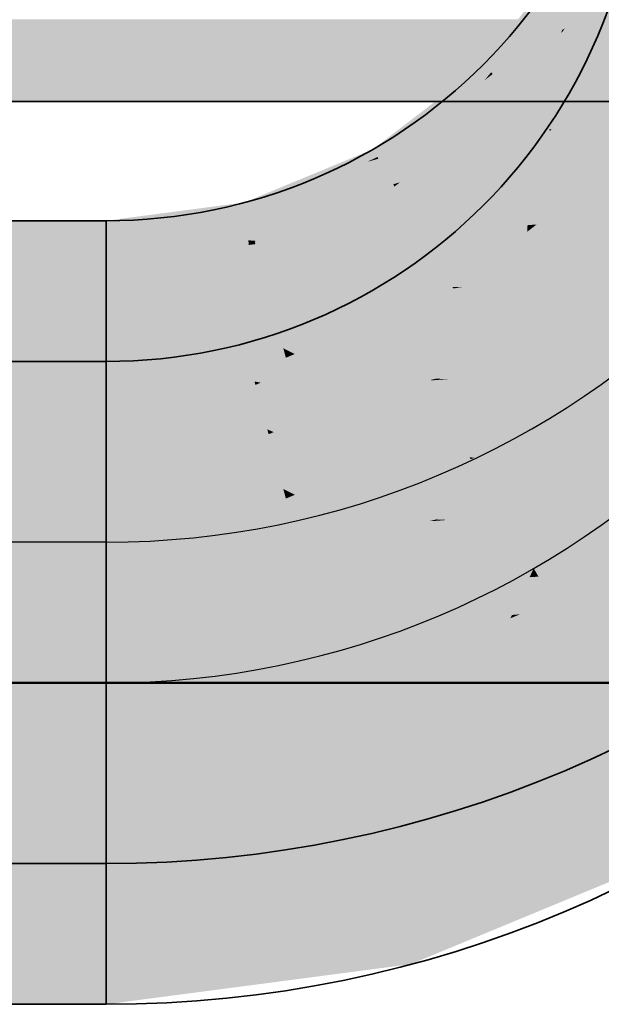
# Model space of a CAD drawing. Extents: x -459 to 541, y -543 to 550.
# Tile 321 of 577: x 78.57 to 80.64, y 326.33 to 329.83. Entities that reach past the tile are written whole.
import ezdxf
from ezdxf.lldxf.tags import DXFTag

# ---------------------------------------------------------------- set-up
doc = ezdxf.new("R2010")
doc.units = 0
doc.layers.get('0').update_dxf_attribs({"lineweight": 35})
for name, color, linetype, lineweight, true_color in [('H_Ruecklauf', 5, 'Continuous', 35, 0x0000ff), ('H_Ruecklauf-Shading', 5, 'Continuous', 35, 0x0000ff), ('H_Vorlauf', 1, 'Continuous', 35, 0xff0000), ('H_Vorlauf-Shading', 1, 'Continuous', 35, 0xff0000), ('L_Zuluft', 6, 'Continuous', 35, 0xff00ff), ('L_Zuluft-Shading', 6, 'Continuous', 35, 0xff00ff), ('X_Geometrie', 3, 'Continuous', 50, 0x00ff00)]:
    doc.layers.add(name, color=color, linetype=linetype, lineweight=lineweight, true_color=true_color)
tags = doc.linetypes.add('STRICHPUNKT2', pattern=[12.7, 6.35, -3.175, 0, -3.175]).pattern_tags.tags
tags[10:11] = [DXFTag(74, 4), DXFTag(75, 0), DXFTag(340, '0'), DXFTag(46, 0.0), DXFTag(50, 0.0), DXFTag(44, 0.0), DXFTag(45, 0.0)]
tags[8:9] = [DXFTag(74, 4), DXFTag(75, 0), DXFTag(340, '0'), DXFTag(46, 0.0), DXFTag(50, 0.0), DXFTag(44, 0.0), DXFTag(45, 0.0)]
tags[6:7] = [DXFTag(74, 4), DXFTag(75, 0), DXFTag(340, '0'), DXFTag(46, 0.0), DXFTag(50, 0.0), DXFTag(44, 0.0), DXFTag(45, 0.0)]
tags[4:5] = [DXFTag(74, 4), DXFTag(75, 0), DXFTag(340, '0'), DXFTag(46, 0.0), DXFTag(50, 0.0), DXFTag(44, 0.0), DXFTag(45, 0.0)]

# ---------------------------------------------------------------- blocks, each defined once
blk = doc.blocks.new('Shading-A07ALAM11N', base_point=(79.7456, 327.7883))
at = {"layer": 'H_Vorlauf-Shading', "color": 14, "true_color": 0x900000}
for points in [[(80.2236, 329.669), (80.2511, 329.6415), (80.525, 330.0619), (80.5588, 330.0424)], [(80.2236, 329.669), (79.9575, 329.4649), (80.2511, 329.6415), (79.9851, 329.4373)], [(79.9681, 329.4543), (79.9575, 329.4649), (79.8466, 329.34), (79.8307, 329.3676)], [(79.9851, 329.4373), (79.9681, 329.4543), (79.8502, 329.3339), (79.8466, 329.34)], [(79.8307, 329.3676), (79.3732, 329.1781), (79.7278, 329.2831), (79.3833, 329.1404)], [(79.8307, 329.3676), (79.7278, 329.2831), (79.8466, 329.34)], [(79.8104, 329.3227), (79.7278, 329.2831), (79.8502, 329.3339)], [(79.8466, 329.34), (79.8104, 329.3227), (79.8502, 329.3339)], [(79.3732, 329.1781), (79.0557, 329.1363), (79.3833, 329.1404)], [(79.0557, 329.1363), (78.8822, 329.1134), (79.3833, 329.1404), (78.8822, 329.0745)], [(79.9548, 327.0076), (79.9648, 326.97), (80.9542, 327.4216), (80.9737, 327.3878)], [(78.8822, 326.8664), (78.8822, 326.8274), (79.9548, 327.0076), (79.9648, 326.97)]]:
    blk.add_solid(points, dxfattribs=at)
at = {"layer": 'H_Vorlauf-Shading', "color": 14, "true_color": 0xaf0000}
for points in [[(80.5027, 329.7911), (80.5588, 330.0424), (80.2511, 329.6415)], [(80.6577, 329.9854), (80.5588, 330.0424), (80.5135, 329.7975), (80.5027, 329.7911)], [(80.5003, 329.7803), (80.5027, 329.7911), (80.257, 329.6356), (80.2511, 329.6415)], [(80.257, 329.6356), (80.3319, 329.5608), (80.5003, 329.7803)], [(80.5027, 329.7911), (80.5003, 329.7803), (80.5135, 329.7975)], [(80.3319, 329.5608), (80.257, 329.6356), (79.9265, 329.2497), (80.2275, 329.613)], [(79.9737, 329.4183), (80.2275, 329.613), (79.9851, 329.4373), (80.2511, 329.6415)], [(80.257, 329.6356), (80.2511, 329.6415), (80.2275, 329.613)], [(79.9265, 329.2497), (80.2275, 329.613), (79.9026, 329.243), (79.8543, 329.3267)], [(79.8543, 329.3267), (79.9737, 329.4183), (79.8502, 329.3339), (79.9851, 329.4373)], [(79.6694, 329.1464), (79.8543, 329.3267), (79.4383, 329.0507), (79.4803, 329.0844)], [(79.4803, 329.0844), (79.8543, 329.3267), (79.7278, 329.2831), (79.8502, 329.3339)], [(79.9026, 329.243), (79.8543, 329.3267), (79.6694, 329.1464)], [(79.3833, 329.1404), (79.4803, 329.0844), (79.7278, 329.2831)], [(79.9026, 329.243), (79.9073, 329.235), (79.9265, 329.2497)], [(79.4104, 329.0391), (79.4128, 329.0302), (79.9026, 329.243), (79.9073, 329.235)], [(79.388, 329.0435), (79.3833, 329.1404), (78.8822, 329.0745)], [(79.3833, 329.1404), (79.4096, 329.0421), (79.4803, 329.0844), (79.4139, 329.0414)], [(79.4096, 329.0421), (79.3833, 329.1404), (79.388, 329.0435)], [(79.3888, 329.027), (79.388, 329.0435), (78.8822, 328.9603), (78.8822, 329.0745)], [(79.4383, 329.0507), (79.4803, 329.0844), (79.4153, 329.0411), (79.4139, 329.0414)], [(79.4104, 329.0391), (79.4096, 329.0421), (79.3888, 329.027), (79.388, 329.0435)], [(79.3888, 329.027), (79.4128, 329.0302), (79.4104, 329.0391)], [(79.4096, 329.0421), (79.4104, 329.0391), (79.4139, 329.0414)], [(79.4139, 329.0414), (79.4104, 329.0391), (79.4153, 329.0411)], [(79.9252, 327.1179), (79.9548, 327.0076), (80.8971, 327.5204), (80.9542, 327.4216)], [(78.8822, 326.9806), (78.8822, 326.8664), (79.9252, 327.1179), (79.9548, 327.0076)]]:
    blk.add_solid(points, dxfattribs=at)
at = {"layer": 'H_Vorlauf-Shading', "color": 12, "true_color": 0xcc0000}
for points in [[(80.6165, 329.8681), (80.6577, 329.9854), (80.5135, 329.7975)], [(80.6552, 329.6864), (80.815, 329.8945), (80.6127, 329.8574), (80.7345, 329.941)], [(80.3319, 329.5608), (80.5364, 329.6402), (80.5003, 329.7803), (80.6127, 329.8574)], [(80.5003, 329.7803), (80.6127, 329.8574), (80.5135, 329.7975), (80.6165, 329.8681)], [(80.6552, 329.6864), (80.6127, 329.8574), (80.5364, 329.6402)], [(80.466, 329.4397), (80.6552, 329.6864), (80.5364, 329.6402)], [(80.3319, 329.5608), (80.466, 329.4397), (80.5364, 329.6402)], [(80.3319, 329.5608), (79.9265, 329.2497), (80.4559, 329.4367)], [(80.466, 329.4397), (80.3319, 329.5608), (80.4559, 329.4367)], [(80.4603, 329.4323), (79.9265, 329.2497), (80.2521, 329.2726), (79.9073, 329.235)], [(79.9265, 329.2497), (80.4603, 329.4323), (80.4559, 329.4367)], [(80.4559, 329.4367), (80.4603, 329.4323), (80.466, 329.4397)], [(79.9073, 329.235), (79.9981, 329.0777), (80.2521, 329.2726)], [(79.5553, 329.0081), (79.6902, 329.0186), (79.4128, 329.0302), (79.9073, 329.235)], [(79.9981, 329.0777), (79.9073, 329.235), (79.894, 329.0345), (79.6902, 329.0186)], [(79.6902, 329.0186), (79.5724, 328.9013), (79.894, 329.0345)], [(78.8822, 328.9267), (79.2919, 328.9807), (78.8822, 328.9603), (79.3888, 329.027)], [(79.2919, 328.9807), (79.4215, 328.9977), (79.3888, 329.027), (79.4128, 329.0302)], [(79.4215, 328.9977), (79.5553, 329.0081), (79.4128, 329.0302)], [(79.5724, 328.9013), (79.6902, 329.0186), (79.4446, 328.9114), (79.4215, 328.9977)], [(79.4446, 328.9114), (79.4215, 328.9977), (78.8822, 328.9267)], [(78.8822, 328.9267), (78.8822, 328.7787), (79.4446, 328.9114), (79.4598, 328.8547)], [(79.4446, 328.9114), (79.4598, 328.8547), (79.5724, 328.9013)], [(79.8782, 327.2933), (79.9252, 327.1179), (80.8063, 327.6778), (80.8971, 327.5204)], [(78.8822, 327.1622), (78.8822, 326.9806), (79.8782, 327.2933), (79.9252, 327.1179)]]:
    blk.add_solid(points, dxfattribs=at)
at = {"layer": 'H_Vorlauf-Shading', "color": 12, "true_color": 0xe40000}
for points in [[(81.02, 329.7762), (80.9116, 329.8387), (80.466, 329.4397), (80.6552, 329.6864)], [(81.02, 329.7762), (80.466, 329.4397), (80.8708, 329.5817)], [(80.8274, 329.5519), (80.8708, 329.5817), (80.4603, 329.4323), (80.466, 329.4397)], [(80.7205, 329.3858), (80.8547, 329.5608), (80.5392, 329.3534), (80.8274, 329.5519)], [(80.5392, 329.3534), (80.8274, 329.5519), (80.4603, 329.4323)], [(80.3861, 329.3103), (80.4603, 329.4323), (80.2521, 329.2726)], [(80.5392, 329.3534), (80.4603, 329.4323), (80.3861, 329.3103)], [(80.5392, 329.3534), (80.6277, 329.2649), (80.7205, 329.3858)], [(80.3861, 329.3103), (80.6277, 329.2649), (80.5392, 329.3534)], [(80.2521, 329.2726), (80.0508, 329.0804), (80.3861, 329.3103), (80.2527, 329.0912)], [(80.3802, 329.0979), (80.3861, 329.3103), (80.2527, 329.0912)], [(80.3861, 329.3103), (80.3802, 329.0979), (80.6277, 329.2649), (80.4123, 329.0996)], [(79.9981, 329.0777), (80.0508, 329.0804), (80.2521, 329.2726)], [(80.0158, 329.047), (79.9981, 329.0777), (79.894, 329.0345)], [(79.9981, 329.0777), (80.0158, 329.047), (80.0508, 329.0804)], [(80.0508, 329.0804), (80.0158, 329.047), (80.2527, 329.0912), (80.236, 329.0637)], [(80.236, 329.0637), (80.1227, 328.8774), (80.3796, 329.0746)], [(80.236, 329.0637), (80.3796, 329.0746), (80.2527, 329.0912), (80.3802, 329.0979)], [(80.3802, 329.0979), (80.3796, 329.0746), (80.4123, 329.0996)], [(80.1133, 328.8781), (80.0158, 329.047), (79.5724, 328.9013), (79.894, 329.0345)], [(80.1227, 328.8774), (80.236, 329.0637), (80.1133, 328.8781), (80.0158, 329.047)], [(79.8379, 328.7746), (80.1164, 328.8727), (79.4598, 328.8547), (79.5724, 328.9013)], [(79.5724, 328.9013), (80.1164, 328.8727), (80.1133, 328.8781)], [(79.8656, 328.7687), (80.1164, 328.8727), (79.8379, 328.7746)], [(80.1133, 328.8781), (80.1164, 328.8727), (80.1227, 328.8774)], [(79.4598, 328.8547), (78.8822, 328.7787), (79.512, 328.6599)], [(79.512, 328.6599), (79.8379, 328.7746), (79.4598, 328.8547)], [(78.8822, 328.7787), (78.8822, 328.5419), (79.512, 328.6599), (79.5211, 328.626)], [(79.553, 328.6393), (79.8656, 328.7687), (79.512, 328.6599), (79.8379, 328.7746)], [(79.512, 328.6599), (79.5211, 328.626), (79.553, 328.6393)], [(79.8169, 327.522), (79.8782, 327.2933), (80.688, 327.8828), (80.8063, 327.6778)], [(78.8822, 327.3989), (78.8822, 327.1622), (79.8169, 327.522), (79.8782, 327.2933)]]:
    blk.add_solid(points, dxfattribs=at)
at = {"layer": 'H_Vorlauf-Shading', "color": 1, "true_color": 0xf50000}
for points in [[(80.78, 329.3241), (80.7205, 329.3858), (80.6277, 329.2649)], [(80.8854, 329.2148), (80.78, 329.3241), (80.7511, 329.1908), (80.6277, 329.2649)], [(80.7093, 329.1833), (80.6277, 329.2649), (80.4123, 329.0996)], [(80.7511, 329.1908), (80.6277, 329.2649), (80.7093, 329.1833)], [(80.3796, 329.0746), (80.7773, 329.1154), (80.4123, 329.0996), (80.7093, 329.1833)], [(80.8226, 329.07), (80.7773, 329.1154), (80.1227, 328.8774), (80.3796, 329.0746)], [(80.151, 328.8764), (80.5747, 328.9226), (80.1227, 328.8774), (80.8226, 329.07)], [(80.5747, 328.9226), (80.6398, 328.9297), (80.8226, 329.07)], [(80.552, 328.8624), (80.6398, 328.9297), (80.151, 328.8764)], [(80.1742, 328.7727), (80.1164, 328.8727), (79.8656, 328.7687)], [(80.151, 328.8764), (80.1227, 328.8774), (80.1164, 328.8727)], [(80.1742, 328.7727), (80.552, 328.8624), (80.1164, 328.8727), (80.151, 328.8764)], [(80.552, 328.8624), (80.1742, 328.7727), (80.4091, 328.7527)], [(80.2543, 328.6339), (80.1742, 328.7727), (79.553, 328.6393), (79.8656, 328.7687)], [(80.1742, 328.7727), (80.2543, 328.6339), (80.4091, 328.7527)], [(79.5211, 328.626), (78.8822, 328.5419), (79.5722, 328.4354)], [(80.0351, 328.5467), (80.0557, 328.5517), (79.5211, 328.626), (79.553, 328.6393)], [(79.5722, 328.4354), (80.0351, 328.5467), (79.5211, 328.626)], [(80.2543, 328.6339), (79.553, 328.6393), (80.0557, 328.5517)], [(79.673, 328.3931), (80.0414, 328.5457), (79.5722, 328.4354), (80.0351, 328.5467)], [(80.0414, 328.5457), (80.0557, 328.5517), (80.0351, 328.5467)], [(78.8822, 328.5419), (78.8822, 328.2663), (79.5722, 328.4354), (79.5924, 328.3598)], [(80.5501, 328.1215), (81.4359, 328.4567), (80.7387, 328.2663), (81.3611, 328.4785)], [(81.4359, 328.4567), (80.5501, 328.1215), (80.688, 327.8828)], [(79.5722, 328.4354), (79.5924, 328.3598), (79.673, 328.3931)], [(79.7456, 327.7883), (79.8169, 327.522), (80.5501, 328.1215), (80.688, 327.8828)], [(78.8822, 327.6746), (78.8822, 327.3989), (79.7456, 327.7883), (79.8169, 327.522)]]:
    blk.add_solid(points, dxfattribs=at)
at = {"layer": 'H_Vorlauf-Shading', "color": 1, "true_color": 0xfd0000}
for points in [[(80.8786, 329.0141), (80.8226, 329.07), (80.6398, 328.9297)], [(81.0318, 328.8608), (80.8786, 329.0141), (80.552, 328.8624), (80.6398, 328.9297)], [(80.8686, 328.7875), (81.0272, 328.8572), (80.4091, 328.7527), (80.552, 328.8624)], [(81.0318, 328.8608), (80.552, 328.8624), (81.0272, 328.8572)], [(80.6614, 328.5766), (80.9436, 328.7932), (80.3692, 328.5677), (80.8686, 328.7875)], [(80.2543, 328.6339), (80.8686, 328.7875), (80.7741, 328.7803)], [(80.2543, 328.6339), (80.2938, 328.5654), (80.8686, 328.7875), (80.3692, 328.5677)], [(80.4091, 328.7527), (80.2543, 328.6339), (80.7741, 328.7803)], [(80.2938, 328.5654), (80.2543, 328.6339), (80.0955, 328.5499), (80.0557, 328.5517)], [(80.6614, 328.5766), (80.5899, 328.5218), (80.7949, 328.6044), (80.6585, 328.5257)], [(79.673, 328.3931), (80.026, 328.3653), (80.0414, 328.5457), (80.2814, 328.3686)], [(80.064, 328.5475), (80.0557, 328.5517), (80.0414, 328.5457)], [(80.0414, 328.5457), (80.4022, 328.3777), (80.064, 328.5475)], [(80.0414, 328.5457), (80.2814, 328.3686), (80.4022, 328.3777), (80.3832, 328.3698)], [(80.0955, 328.5499), (80.0557, 328.5517), (80.064, 328.5475)], [(80.308, 328.5408), (80.0955, 328.5499), (80.4022, 328.3777), (80.064, 328.5475)], [(80.308, 328.5408), (80.2938, 328.5654), (80.0955, 328.5499)], [(80.2938, 328.5654), (80.308, 328.5408), (80.3692, 328.5677)], [(80.308, 328.5408), (80.5899, 328.5218), (80.3692, 328.5677), (80.6614, 328.5766)], [(81.0793, 328.5499), (80.5899, 328.5218), (80.4044, 328.374), (80.4022, 328.3777)], [(80.4192, 328.3482), (81.1107, 328.5517), (80.4044, 328.374), (81.0793, 328.5499)], [(81.1107, 328.5517), (80.4192, 328.3482), (80.9041, 328.3931)], [(80.308, 328.5408), (80.4022, 328.3777), (80.5899, 328.5218)], [(80.026, 328.3653), (79.673, 328.3931), (79.5924, 328.3598)], [(80.2814, 328.3686), (80.3169, 328.3424), (80.3832, 328.3698)], [(80.4192, 328.3482), (80.4044, 328.374), (80.3169, 328.3424), (80.3832, 328.3698)], [(80.4044, 328.374), (80.4022, 328.3777), (80.3832, 328.3698)], [(80.6634, 328.3708), (80.4192, 328.3482), (80.4558, 328.2849)], [(80.7387, 328.2663), (80.9041, 328.3931), (80.4558, 328.2849), (80.6634, 328.3708)], [(79.5924, 328.3598), (78.8822, 328.2663), (79.6298, 328.2204)], [(79.6298, 328.2204), (80.3169, 328.3424), (79.5924, 328.3598), (80.026, 328.3653)], [(80.3169, 328.3424), (79.6298, 328.2204), (79.9061, 328.1722)], [(79.9061, 328.1722), (80.1063, 328.1912), (80.3169, 328.3424), (80.3949, 328.2685)], [(80.026, 328.3653), (80.3169, 328.3424), (80.2814, 328.3686)], [(80.4558, 328.2849), (80.4192, 328.3482), (80.3949, 328.2685), (80.3169, 328.3424)], [(78.8822, 328.2663), (78.8822, 327.9704), (79.6298, 328.2204), (79.669, 328.074)], [(80.1063, 328.1912), (80.4429, 328.223), (80.3949, 328.2685)], [(80.489, 328.2274), (80.4558, 328.2849), (80.4429, 328.223), (80.3949, 328.2685)], [(80.7387, 328.2663), (80.4558, 328.2849), (80.489, 328.2274)], [(80.7387, 328.2663), (80.489, 328.2274), (80.5113, 328.1887)], [(80.7387, 328.2663), (80.5113, 328.1887), (80.5501, 328.1215)], [(79.6298, 328.2204), (79.669, 328.074), (79.9061, 328.1722)], [(79.669, 328.074), (80.4429, 328.223), (80.1063, 328.1912)], [(79.669, 328.074), (80.0365, 328.0938), (80.4429, 328.223), (80.4848, 328.1834)], [(80.489, 328.2274), (80.4429, 328.223), (80.5113, 328.1887), (80.4848, 328.1834)], [(79.9061, 328.1722), (79.669, 328.074), (80.1063, 328.1912)], [(80.0365, 328.0938), (80.5501, 328.1215), (80.4848, 328.1834)], [(80.4848, 328.1834), (80.5501, 328.1215), (80.5113, 328.1887)], [(80.0365, 328.0938), (79.669, 328.074), (79.6826, 328.0231)], [(79.7456, 327.7883), (80.5501, 328.1215), (79.6826, 328.0231), (80.0365, 328.0938)], [(79.669, 328.074), (78.8822, 327.9704), (79.6826, 328.0231)], [(78.8822, 327.9704), (78.8822, 327.6746), (79.6826, 328.0231), (79.7456, 327.7883)]]:
    blk.add_solid(points, dxfattribs=at)
blk = doc.blocks.new('Shading-A07ALAM31N', base_point=(77.4482, 328.2663))
at = {"layer": 'H_Vorlauf-Shading', "color": 14, "true_color": 0x900000}
for points in [[(78.8822, 329.1134), (77.4482, 329.1134), (78.1428, 329.0745), (77.4482, 329.0934)], [(78.8822, 329.1134), (78.1428, 329.0745), (78.8822, 329.0745)], [(77.4482, 329.0934), (77.4482, 329.0745), (78.1428, 329.0745)], [(77.4482, 326.8664), (77.4482, 326.8274), (78.8822, 326.8664), (78.8822, 326.8274)]]:
    blk.add_solid(points, dxfattribs=at)
at = {"layer": 'H_Vorlauf-Shading', "color": 14, "true_color": 0xb00000}
for points in [[(78.1428, 329.0745), (77.4482, 329.0745), (78.8822, 328.9603), (77.4482, 328.9603)], [(78.8822, 329.0745), (78.1428, 329.0745), (78.8822, 328.9603)], [(77.4482, 326.9806), (77.4482, 326.8664), (78.8822, 326.9806), (78.8822, 326.8664)]]:
    blk.add_solid(points, dxfattribs=at)
at = {"layer": 'H_Vorlauf-Shading', "color": 12, "true_color": 0xcd0000}
for points in [[(78.8822, 328.9603), (77.4482, 328.9603), (78.8822, 328.9267), (77.4482, 328.9267)], [(77.4482, 328.9267), (77.4482, 328.7787), (78.8822, 328.9267), (78.8822, 328.7787)], [(77.4482, 327.1622), (77.4482, 326.9806), (78.8822, 327.1622), (78.8822, 326.9806)]]:
    blk.add_solid(points, dxfattribs=at)
at = {"layer": 'H_Vorlauf-Shading', "color": 12, "true_color": 0xe40000}
for points in [[(77.4482, 328.7787), (77.4482, 328.5419), (78.8822, 328.7787), (78.8822, 328.5419)], [(77.4482, 327.3989), (77.4482, 327.1622), (78.8822, 327.3989), (78.8822, 327.1622)]]:
    blk.add_solid(points, dxfattribs=at)
at = {"layer": 'H_Vorlauf-Shading', "color": 1, "true_color": 0xf50000}
for points in [[(77.4482, 328.5419), (77.4482, 328.2663), (78.8822, 328.5419), (78.8822, 328.2663)], [(77.4482, 327.6746), (77.4482, 327.3989), (78.8822, 327.6746), (78.8822, 327.3989)]]:
    blk.add_solid(points, dxfattribs=at)
at = {"layer": 'H_Vorlauf-Shading', "color": 1, "true_color": 0xfd0000}
for points in [[(77.4482, 328.2663), (77.4482, 327.9704), (78.8822, 328.2663), (78.8822, 327.9704)], [(77.4482, 327.9704), (77.4482, 327.6746), (78.8822, 327.9704), (78.8822, 327.6746)]]:
    blk.add_solid(points, dxfattribs=at)
blk = doc.blocks.new('Shading-A07ALAM71N', base_point=(79.8165, 327.5492))
at = {"layer": 'H_Ruecklauf-Shading', "color": 174, "true_color": 0x000090}
for points in [[(80.525, 329.5613), (80.5588, 329.5418), (80.7146, 330.0188), (80.7522, 330.0087)], [(80.2236, 329.1684), (80.2511, 329.1408), (80.525, 329.5613), (80.5588, 329.5418)], [(79.8307, 328.8669), (79.8502, 328.8332), (80.2236, 329.1684), (80.2511, 329.1408)], [(79.3732, 328.6774), (79.3833, 328.6398), (79.8307, 328.8669), (79.8502, 328.8332)], [(78.8822, 328.6128), (78.8822, 328.5738), (79.3732, 328.6774), (79.3833, 328.6398)], [(80.9542, 326.9209), (80.1849, 326.6022), (80.9737, 326.8872), (80.2092, 326.5705)], [(80.1849, 326.6022), (79.9548, 326.5069), (80.2092, 326.5705), (79.9648, 326.4693)], [(79.9548, 326.5069), (78.9459, 326.3741), (79.9648, 326.4693), (78.9612, 326.3372)], [(78.9459, 326.3741), (78.8822, 326.3657), (78.9612, 326.3372), (78.8822, 326.3268)]]:
    blk.add_solid(points, dxfattribs=at)
at = {"layer": 'H_Ruecklauf-Shading', "color": 174, "true_color": 0x0000af}
for points in [[(80.7522, 330.0087), (80.5588, 329.5418), (80.8625, 329.9792), (80.7719, 329.7604)], [(80.5588, 329.5418), (80.6577, 329.4847), (80.7719, 329.7604)], [(80.5588, 329.5418), (80.2511, 329.1408), (80.6577, 329.4847), (80.5135, 329.2968)], [(80.2511, 329.1408), (80.3319, 329.0601), (80.5135, 329.2968)], [(80.2511, 329.1408), (79.8502, 328.8332), (80.3319, 329.0601), (80.144, 328.916)], [(79.8502, 328.8332), (79.9073, 328.7343), (80.144, 328.916)], [(79.5803, 328.6423), (79.8502, 328.8332), (79.3833, 328.6398)], [(79.9073, 328.7343), (79.8502, 328.8332), (79.6885, 328.6437), (79.5803, 328.6423)], [(79.3833, 328.6398), (78.8822, 328.5738), (79.4096, 328.5415)], [(79.4322, 328.5375), (79.5803, 328.6423), (79.4096, 328.5415), (79.3833, 328.6398)], [(79.5803, 328.6423), (79.4322, 328.5375), (79.6885, 328.6437)], [(78.8822, 328.5738), (78.8822, 328.4596), (79.4096, 328.5415), (79.4128, 328.5295)], [(79.4096, 328.5415), (79.4128, 328.5295), (79.4322, 328.5375)], [(80.8971, 327.0198), (80.2562, 326.7543), (80.9542, 326.9209), (80.1849, 326.6022)], [(80.2562, 326.7543), (79.9252, 326.6172), (80.1849, 326.6022), (79.9548, 326.5069)], [(79.9252, 326.6172), (79.0542, 326.5026), (79.9548, 326.5069), (78.9459, 326.3741)], [(79.0542, 326.5026), (78.8822, 326.4799), (78.9459, 326.3741), (78.8822, 326.3657)]]:
    blk.add_solid(points, dxfattribs=at)
at = {"layer": 'H_Ruecklauf-Shading', "color": 172, "true_color": 0x0000cc}
for points in [[(80.6317, 329.3779), (80.6577, 329.4847), (80.5135, 329.2968)], [(80.7281, 329.4441), (80.6577, 329.4847), (80.6317, 329.3779)], [(80.6552, 329.1857), (80.815, 329.3939), (80.6317, 329.3779), (80.7281, 329.4441)], [(80.3319, 329.0601), (80.5776, 329.1556), (80.5135, 329.2968), (80.6317, 329.3779)], [(80.6552, 329.1857), (80.6317, 329.3779), (80.5776, 329.1556)], [(80.5524, 329.0517), (80.6552, 329.1857), (80.5776, 329.1556)], [(80.3319, 329.0601), (80.5524, 329.0517), (80.5776, 329.1556)], [(80.2792, 328.9637), (80.3319, 329.0601), (80.144, 328.916)], [(80.3894, 329.0026), (80.3319, 329.0601), (80.2792, 328.9637)], [(80.5524, 329.0517), (80.3319, 329.0601), (80.3894, 329.0026)], [(80.3894, 329.0026), (80.4603, 328.9317), (80.5524, 329.0517)], [(80.2521, 328.7719), (80.4603, 328.9317), (80.2792, 328.9637), (80.3894, 329.0026)], [(79.9073, 328.7343), (80.1694, 328.7629), (80.144, 328.916), (80.2792, 328.9637)], [(80.2521, 328.7719), (80.2792, 328.9637), (80.1694, 328.7629)], [(79.9073, 328.7343), (80.1181, 328.6691), (80.1694, 328.7629)], [(80.1181, 328.6691), (80.2521, 328.7719), (80.1694, 328.7629)], [(79.9479, 328.6639), (79.9073, 328.7343), (79.6885, 328.6437)], [(80.1181, 328.6691), (79.9073, 328.7343), (79.9479, 328.6639)], [(79.9981, 328.577), (79.9479, 328.6639), (79.4322, 328.5375), (79.6885, 328.6437)], [(79.9479, 328.6639), (79.9981, 328.577), (80.1181, 328.6691)], [(79.9981, 328.577), (79.4322, 328.5375), (79.8276, 328.5064)], [(79.4128, 328.5295), (78.8822, 328.4596), (79.4552, 328.3712)], [(79.7486, 328.4777), (79.8276, 328.5064), (79.4128, 328.5295), (79.4322, 328.5375)], [(79.4552, 328.3712), (79.7486, 328.4777), (79.4128, 328.5295)], [(79.478, 328.3616), (79.7557, 328.4766), (79.4552, 328.3712), (79.7486, 328.4777)], [(79.7557, 328.4766), (79.8276, 328.5064), (79.7486, 328.4777)], [(78.8822, 328.4596), (78.8822, 328.278), (79.4552, 328.3712), (79.4598, 328.354)], [(79.4552, 328.3712), (79.4598, 328.354), (79.478, 328.3616)], [(80.8063, 327.1771), (80.4184, 327.0164), (80.8971, 327.0198), (80.2562, 326.7543)], [(80.4184, 327.0164), (79.8782, 326.7927), (80.2562, 326.7543), (79.9252, 326.6172)], [(79.8782, 326.7927), (79.2787, 326.7137), (79.9252, 326.6172), (79.0542, 326.5026)], [(79.2787, 326.7137), (78.8822, 326.6616), (79.0542, 326.5026), (78.8822, 326.4799)]]:
    blk.add_solid(points, dxfattribs=at)
at = {"layer": 'H_Ruecklauf-Shading', "color": 172, "true_color": 0x0000e4}
for points in [[(81.02, 329.2755), (80.9116, 329.3381), (80.5524, 329.0517), (80.6552, 329.1857)], [(81.02, 329.2755), (80.5524, 329.0517), (80.9572, 329.1937)], [(80.6229, 328.9846), (80.7527, 329.0269), (80.8633, 329.1607), (80.9572, 329.1937)], [(80.4603, 328.9317), (80.6229, 328.9846), (80.5524, 329.0517), (80.8633, 329.1607)], [(80.7205, 328.8852), (80.8547, 329.0601), (80.5392, 328.8528), (80.7527, 329.0269)], [(80.5392, 328.8528), (80.7527, 329.0269), (80.4603, 328.9317)], [(80.4089, 328.8161), (80.4603, 328.9317), (80.2521, 328.7719)], [(80.5392, 328.8528), (80.4603, 328.9317), (80.4089, 328.8161)], [(80.5392, 328.8528), (80.6277, 328.7643), (80.7205, 328.8852)], [(80.5458, 328.7015), (80.6277, 328.7643), (80.4089, 328.8161), (80.5392, 328.8528)], [(80.1181, 328.6691), (80.3513, 328.6867), (80.2521, 328.7719), (80.4089, 328.8161)], [(80.5458, 328.7015), (80.4089, 328.8161), (80.3513, 328.6867)], [(80.1181, 328.6691), (80.3353, 328.6507), (80.3513, 328.6867)], [(80.4123, 328.599), (80.5458, 328.7015), (80.3353, 328.6507), (80.4466, 328.694)], [(80.4466, 328.694), (80.3513, 328.6867), (80.3353, 328.6507)], [(80.1181, 328.6691), (79.9981, 328.577), (80.3353, 328.6507), (80.1688, 328.5861)], [(80.1688, 328.5861), (80.3098, 328.5935), (80.3353, 328.6507)], [(80.4123, 328.599), (80.3353, 328.6507), (80.3098, 328.5935)], [(79.9981, 328.577), (80.2604, 328.4825), (80.3098, 328.5935)], [(80.3098, 328.5935), (80.2604, 328.4825), (80.4123, 328.599)], [(79.9981, 328.577), (79.8276, 328.5064), (80.0443, 328.497)], [(80.2604, 328.4825), (79.9981, 328.577), (80.0443, 328.497)], [(79.9097, 328.2863), (79.7557, 328.4766), (79.478, 328.3616)], [(79.888, 328.4783), (79.8276, 328.5064), (79.7557, 328.4766)], [(79.9097, 328.2863), (80.1164, 328.372), (79.7557, 328.4766), (79.888, 328.4783)], [(80.0443, 328.497), (79.8276, 328.5064), (80.0539, 328.4804), (79.888, 328.4783)], [(79.888, 328.4783), (80.1164, 328.372), (80.0539, 328.4804)], [(80.2604, 328.4825), (80.0443, 328.497), (80.2373, 328.4648), (80.0539, 328.4804)], [(80.0539, 328.4804), (80.1164, 328.372), (80.2373, 328.4648)], [(79.4598, 328.354), (78.8822, 328.278), (79.512, 328.1593)], [(79.8577, 328.2697), (79.9097, 328.2863), (79.4598, 328.354), (79.478, 328.3616)], [(79.512, 328.1593), (79.8577, 328.2697), (79.4598, 328.354)], [(78.8822, 328.278), (78.8822, 328.0413), (79.512, 328.1593), (79.5211, 328.1254)], [(79.553, 328.1386), (79.8656, 328.2681), (79.512, 328.1593), (79.8577, 328.2697)], [(79.8656, 328.2681), (79.9097, 328.2863), (79.8577, 328.2697)], [(79.512, 328.1593), (79.5211, 328.1254), (79.553, 328.1386)], [(80.6603, 327.3707), (79.8169, 327.0213), (80.4184, 327.0164), (79.8782, 326.7927)], [(80.688, 327.3821), (80.6603, 327.3707), (80.8063, 327.1771), (80.4184, 327.0164)], [(79.8169, 327.0213), (79.604, 326.9933), (79.8782, 326.7927), (79.2787, 326.7137)], [(79.604, 326.9933), (78.8822, 326.8983), (79.2787, 326.7137), (78.8822, 326.6616)]]:
    blk.add_solid(points, dxfattribs=at)
at = {"layer": 'H_Ruecklauf-Shading', "color": 5, "true_color": 0x0000f5}
for points in [[(80.7205, 328.8852), (80.6277, 328.7643), (80.9814, 328.9637), (80.9733, 328.8985)], [(80.6277, 328.7643), (80.9537, 328.7401), (80.9733, 328.8985)], [(80.677, 328.7149), (80.6277, 328.7643), (80.5458, 328.7015)], [(80.9537, 328.7401), (80.6277, 328.7643), (80.677, 328.7149)], [(80.7093, 328.6826), (80.677, 328.7149), (80.4123, 328.599), (80.5458, 328.7015)], [(80.2604, 328.4825), (80.8226, 328.5694), (80.4123, 328.599), (80.7093, 328.6826)], [(80.5199, 328.4734), (80.6688, 328.4779), (80.2604, 328.4825), (80.8226, 328.5694)], [(80.5199, 328.4734), (80.2604, 328.4825), (80.2373, 328.4648)], [(80.5199, 328.4734), (80.5957, 328.4707), (80.5982, 328.4758)], [(80.5957, 328.4707), (80.6898, 328.4674), (80.5982, 328.4758), (80.7049, 328.479)], [(80.2373, 328.4648), (80.1164, 328.372), (80.2129, 328.3825)], [(80.5351, 328.4177), (80.6508, 328.4672), (80.2129, 328.3825), (80.2373, 328.4648)], [(80.5199, 328.4734), (80.2373, 328.4648), (80.6533, 328.4687), (80.6508, 328.4672)], [(80.3039, 328.261), (80.4091, 328.252), (80.5745, 328.4219), (80.6898, 328.4674)], [(80.5747, 328.422), (80.6508, 328.4672), (80.5351, 328.4177)], [(80.6898, 328.4674), (80.6508, 328.4672), (80.5745, 328.4219)], [(80.1916, 328.2705), (80.5351, 328.4177), (80.18, 328.2715), (80.2129, 328.3825)], [(80.5745, 328.4219), (80.5747, 328.422), (80.1916, 328.2705), (80.5351, 328.4177)], [(80.1916, 328.2705), (80.3039, 328.261), (80.5745, 328.4219)], [(80.1742, 328.272), (80.1164, 328.372), (80.103, 328.2711), (79.9097, 328.2863)], [(80.1164, 328.372), (80.1742, 328.272), (80.2129, 328.3825), (80.18, 328.2715)], [(79.553, 328.1386), (79.998, 328.0611), (79.8656, 328.2681), (80.0372, 328.0721)], [(79.9484, 328.2691), (79.9097, 328.2863), (79.8656, 328.2681)], [(79.8656, 328.2681), (80.0372, 328.0721), (79.9484, 328.2691), (80.2543, 328.1332)], [(80.103, 328.2711), (79.9097, 328.2863), (79.9484, 328.2691)], [(80.1781, 328.2652), (80.103, 328.2711), (80.2543, 328.1332), (79.9484, 328.2691)], [(80.1781, 328.2652), (80.1742, 328.272), (80.103, 328.2711)], [(80.1742, 328.272), (80.1781, 328.2652), (80.18, 328.2715)], [(80.18, 328.2715), (80.1781, 328.2652), (80.1916, 328.2705)], [(80.3922, 328.239), (80.4091, 328.252), (80.1781, 328.2652), (80.1916, 328.2705)], [(80.1781, 328.2652), (80.2543, 328.1332), (80.3922, 328.239)], [(79.5211, 328.1254), (78.8822, 328.0413), (79.5722, 327.9347)], [(80.0351, 328.0461), (80.0557, 328.051), (79.5211, 328.1254), (79.553, 328.1386)], [(79.5211, 328.1254), (79.5706, 327.9407), (79.9767, 328.0551)], [(80.0372, 328.0721), (80.0557, 328.051), (80.2543, 328.1332)], [(79.5706, 327.9407), (79.5722, 327.9347), (79.9767, 328.0551), (80.0351, 328.0461)], [(79.998, 328.0611), (80.0557, 328.051), (80.0372, 328.0721)], [(80.6794, 327.397), (81.1731, 328.0607), (80.5501, 327.6208), (81.1107, 328.051)], [(78.8822, 328.0413), (78.8822, 327.7656), (79.5722, 327.9347), (79.5924, 327.8591)], [(79.673, 327.8925), (80.0414, 328.0451), (79.5722, 327.9347), (80.0351, 328.0461)], [(80.0414, 328.0451), (80.0557, 328.051), (80.0351, 328.0461)], [(79.5722, 327.9347), (79.5924, 327.8591), (79.673, 327.8925)], [(80.6603, 327.3707), (80.5501, 327.6208), (79.785, 327.1406), (80.2183, 327.4834)], [(80.5501, 327.6208), (80.6603, 327.3707), (80.6794, 327.397)], [(80.2183, 327.4834), (79.7456, 327.2876), (79.785, 327.1406)], [(80.6603, 327.3707), (79.785, 327.1406), (79.8169, 327.0213)], [(79.604, 326.9933), (79.7456, 327.2876), (78.8822, 327.0968), (79.1392, 327.2078)], [(79.7456, 327.2876), (79.604, 326.9933), (79.785, 327.1406)], [(79.1392, 327.2078), (78.8822, 327.174), (78.8822, 327.0968)], [(79.604, 326.9933), (79.8169, 327.0213), (79.785, 327.1406)], [(79.604, 326.9933), (78.8822, 327.0968), (78.8822, 326.8983)]]:
    blk.add_solid(points, dxfattribs=at)
at = {"layer": 'H_Ruecklauf-Shading', "color": 5, "true_color": 0x0000fd}
for points in [[(80.9436, 328.2925), (81.0318, 328.3602), (80.4091, 328.252), (80.6898, 328.4674)], [(80.3922, 328.239), (80.6036, 328.2317), (80.4091, 328.252), (80.7741, 328.2797)], [(80.6036, 328.2317), (80.8529, 328.2229), (80.7741, 328.2797), (80.9436, 328.2925)], [(80.3901, 328.0677), (80.8529, 328.2229), (80.2543, 328.1332), (80.3922, 328.239)], [(80.6614, 328.0759), (80.8529, 328.2229), (80.3901, 328.0677)], [(80.2938, 328.0647), (80.2543, 328.1332), (80.0955, 328.0493), (80.0557, 328.051)], [(80.3901, 328.0677), (80.2543, 328.1332), (80.2938, 328.0647)], [(80.308, 328.0401), (80.2938, 328.0647), (80.0955, 328.0493)], [(80.308, 328.0401), (80.3901, 328.0677), (80.2938, 328.0647)], [(80.5899, 328.0211), (80.6614, 328.0759), (80.308, 328.0401), (80.3901, 328.0677)], [(81.1107, 328.051), (80.6614, 328.0759), (80.5899, 328.0211)], [(79.673, 327.8925), (80.026, 327.8646), (80.0414, 328.0451), (80.2814, 327.8679)], [(80.064, 328.0468), (80.0557, 328.051), (80.0414, 328.0451)], [(80.0414, 328.0451), (80.4022, 327.877), (80.064, 328.0468)], [(80.0414, 328.0451), (80.2814, 327.8679), (80.4022, 327.877), (80.3832, 327.8692)], [(80.0955, 328.0493), (80.0557, 328.051), (80.064, 328.0468)], [(80.308, 328.0401), (80.0955, 328.0493), (80.4022, 327.877), (80.064, 328.0468)], [(80.308, 328.0401), (80.4022, 327.877), (80.5899, 328.0211)], [(80.7273, 327.8761), (80.9427, 328.0414), (80.4022, 327.877), (80.5899, 328.0211)], [(81.1107, 328.051), (80.9427, 328.0414), (80.5501, 327.6208), (80.5024, 327.7035)], [(80.026, 327.8646), (79.673, 327.8925), (79.5924, 327.8591)], [(79.5924, 327.8591), (78.8822, 327.7656), (79.6298, 327.7198)], [(79.6298, 327.7198), (80.3169, 327.8417), (79.5924, 327.8591), (80.026, 327.8646)], [(80.3169, 327.8417), (79.9061, 327.6716), (80.3876, 327.8457), (79.9354, 327.6743)], [(80.3876, 327.8457), (79.9354, 327.6743), (80.3247, 327.7112)], [(80.026, 327.8646), (80.3169, 327.8417), (80.2814, 327.8679)], [(80.2814, 327.8679), (80.3169, 327.8417), (80.3832, 327.8692)], [(80.3876, 327.8457), (80.4022, 327.877), (80.3169, 327.8417)], [(80.3539, 327.714), (80.3876, 327.8457), (80.3247, 327.7112)], [(80.3539, 327.714), (80.4689, 327.7616), (80.3876, 327.8457), (80.4192, 327.8476)], [(80.4192, 327.8476), (80.4022, 327.877), (80.3876, 327.8457)], [(80.7273, 327.8761), (80.4022, 327.877), (80.4192, 327.8476)], [(80.4192, 327.8476), (80.4689, 327.7616), (80.7273, 327.8761), (80.7027, 327.8572)], [(80.4689, 327.7616), (80.5024, 327.7035), (80.7027, 327.8572)], [(80.3169, 327.8417), (79.6298, 327.7198), (79.9061, 327.6716)], [(78.8822, 327.7656), (78.8822, 327.4698), (79.6298, 327.7198), (79.669, 327.5734)], [(80.2183, 327.4834), (80.5024, 327.7035), (80.3193, 327.6996), (80.4689, 327.7616)], [(79.6298, 327.7198), (79.669, 327.5734), (79.9061, 327.6716)], [(79.9354, 327.6743), (80.3193, 327.6996), (80.3247, 327.7112)], [(80.3193, 327.6996), (80.3539, 327.714), (80.3247, 327.7112)], [(80.3193, 327.6996), (79.9354, 327.6743), (79.8165, 327.5492), (79.669, 327.5734)], [(79.9061, 327.6716), (79.669, 327.5734), (79.9354, 327.6743)], [(80.3193, 327.6996), (79.8165, 327.5492), (80.0863, 327.6031)], [(79.9166, 327.5328), (80.2183, 327.4834), (80.3193, 327.6996)], [(80.2183, 327.4834), (80.5501, 327.6208), (80.5024, 327.7035)], [(79.8165, 327.5492), (79.9166, 327.5328), (80.0863, 327.6031)], [(79.586, 327.5161), (79.669, 327.5734), (78.8822, 327.4698)], [(79.6826, 327.5225), (79.669, 327.5734), (79.586, 327.5161)], [(79.8165, 327.5492), (79.669, 327.5734), (79.6826, 327.5225)], [(79.6945, 327.4781), (79.8165, 327.5492), (79.6826, 327.5225)], [(79.6945, 327.4781), (79.8243, 327.4946), (79.8165, 327.5492), (79.9166, 327.5328)], [(79.7456, 327.2876), (80.2183, 327.4834), (79.7035, 327.4445), (79.9166, 327.5328)], [(78.8822, 327.3712), (79.4924, 327.4515), (78.8822, 327.4698), (79.586, 327.5161)], [(79.4924, 327.4515), (79.6945, 327.4781), (79.586, 327.5161), (79.6826, 327.5225)], [(79.7035, 327.4445), (79.8243, 327.4946), (79.6945, 327.4781)], [(79.7035, 327.4445), (79.6945, 327.4781), (79.1392, 327.2078), (79.4924, 327.4515)], [(79.1392, 327.2078), (79.4924, 327.4515), (78.8822, 327.174), (78.8822, 327.3712)], [(79.1392, 327.2078), (79.7456, 327.2876), (79.7035, 327.4445)]]:
    blk.add_solid(points, dxfattribs=at)
blk = doc.blocks.new('Shading-A07ALAM91N', base_point=(77.4482, 327.7656))
at = {"layer": 'H_Ruecklauf-Shading', "color": 174, "true_color": 0x000090}
for points in [[(77.4482, 328.6128), (77.4482, 328.5738), (78.8822, 328.6128), (78.8822, 328.5738)], [(77.4482, 326.3657), (77.4482, 326.3268), (78.8822, 326.3657), (78.8822, 326.3268)]]:
    blk.add_solid(points, dxfattribs=at)
at = {"layer": 'H_Ruecklauf-Shading', "color": 174, "true_color": 0x0000b0}
for points in [[(77.4482, 328.5738), (77.4482, 328.4596), (78.8822, 328.5738), (78.8822, 328.4596)], [(77.4482, 326.4799), (77.4482, 326.3657), (78.8822, 326.4799), (78.8822, 326.3657)]]:
    blk.add_solid(points, dxfattribs=at)
at = {"layer": 'H_Ruecklauf-Shading', "color": 172, "true_color": 0x0000cd}
for points in [[(77.4482, 328.4596), (77.4482, 328.278), (78.8822, 328.4596), (78.8822, 328.278)], [(77.4482, 326.6616), (77.4482, 326.4799), (78.8822, 326.6616), (78.8822, 326.4799)]]:
    blk.add_solid(points, dxfattribs=at)
at = {"layer": 'H_Ruecklauf-Shading', "color": 172, "true_color": 0x0000e4}
for points in [[(77.4482, 328.278), (77.4482, 328.0413), (78.8822, 328.278), (78.8822, 328.0413)], [(77.4482, 326.8983), (77.4482, 326.6616), (78.8822, 326.8983), (78.8822, 326.6616)]]:
    blk.add_solid(points, dxfattribs=at)
at = {"layer": 'H_Ruecklauf-Shading', "color": 5, "true_color": 0x0000f5}
for points in [[(77.4482, 328.0413), (77.4482, 327.7656), (78.8822, 328.0413), (78.8822, 327.7656)], [(77.4482, 327.174), (77.4482, 326.8983), (78.8822, 327.174), (78.8822, 326.8983)]]:
    blk.add_solid(points, dxfattribs=at)
at = {"layer": 'H_Ruecklauf-Shading', "color": 5, "true_color": 0x0000fd}
for points in [[(77.4482, 327.7656), (77.4482, 327.4698), (78.8822, 327.7656), (78.8822, 327.4698)], [(77.4482, 327.4698), (77.4482, 327.174), (78.8822, 327.4698), (78.8822, 327.174)]]:
    blk.add_solid(points, dxfattribs=at)
blk = doc.blocks.new('Shading-A07ALAN91N', base_point=(76.5831, 331.5369))
at = {"layer": 'L_Zuluft-Shading', "color": 32, "true_color": 0xcd5200}
for points in [[(79.0497, 329.8298), (76.6745, 329.8298), (77.2111, 329.7129)], [(77.2111, 329.7129), (80.5792, 329.6988), (79.0497, 329.8298), (82.2873, 329.8298)], [(82.2873, 329.8298), (80.5792, 329.6988), (84.3605, 329.8298), (82.8311, 329.6895)], [(77.404, 329.6708), (80.2142, 329.6708), (77.2111, 329.7129), (80.5792, 329.6988)], [(80.5792, 329.6988), (80.2142, 329.6708), (82.8311, 329.6895), (82.6284, 329.6708)]]:
    blk.add_solid(points, dxfattribs=at)
at = {"layer": 'L_Zuluft-Shading', "color": 34, "true_color": 0xb04600}
for points in [[(80.2142, 329.6708), (77.404, 329.6708), (78.3058, 329.582)], [(78.3058, 329.582), (80.85, 329.5789), (80.2142, 329.6708), (82.6284, 329.6708)], [(78.4181, 329.571), (80.6965, 329.571), (78.3058, 329.582), (80.85, 329.5789)]]:
    blk.add_solid(points, dxfattribs=at)
at = {"layer": 'L_Zuluft-Shading', "color": 36, "true_color": 0x903900}
for points in [[(79.6477, 329.5369), (78.4181, 329.571), (76.0081, 329.5369), (75.4805, 329.571)], [(80.6965, 329.571), (78.4181, 329.571), (79.2856, 329.5469)], [(79.2856, 329.5469), (81.1341, 329.5446), (80.6965, 329.571), (82.6284, 329.571)], [(79.6477, 329.5369), (80.6965, 329.5369), (79.2856, 329.5469), (81.1341, 329.5446)]]:
    blk.add_solid(points, dxfattribs=at)
blk = doc.blocks.new('Wickelfalzrohr-A07ALBMA1N', base_point=(74.217, 329.5369))
at = {"color": 0, "linetype": 'ByBlock', "lineweight": -2, "ltscale": 0.35}
blk.add_line((74.217, 329.5369), (87.2923, 329.5369), dxfattribs=at)
blk = doc.blocks.new('Rohrbogen-A07ALBZQ1N', base_point=(78.8822, 326.3268))
at = {"color": 0, "linetype": 'ByBlock', "lineweight": -2, "ltscale": 0.35}
blk.add_line((78.8822, 328.6128), (78.8822, 326.3268), dxfattribs=at)
for major_axis in [(0, -1.897), (0, -4.183)]:
    blk.add_ellipse((78.8822, 330.5098), major_axis=major_axis, ratio=1, start_param=0, end_param=1.570796, dxfattribs=at)
at = {"color": 0, "linetype": 'STRICHPUNKT2', "lineweight": 25, "ltscale": 0.25}
blk.add_ellipse((78.8822, 330.5098), major_axis=(0, -3.04), ratio=1, start_param=0, end_param=1.570796, dxfattribs=at)
blk = doc.blocks.new('Stahlrohr nach DIN 2448-A07ALBZS1N', base_point=(77.4482, 326.3268))
at = {"color": 0, "linetype": 'ByBlock', "lineweight": -2, "ltscale": 0.35}
for p, q in [((78.8822, 328.6128), (77.4482, 328.6128)), ((77.4482, 328.6128), (77.4482, 327.9432)), ((78.8822, 328.6128), (78.8822, 327.9432)), ((77.4482, 327.9432), (77.4482, 326.9963)), ((78.8822, 327.9432), (78.8822, 326.9963)), ((77.4482, 326.9963), (77.4482, 326.3268)), ((78.8822, 326.9963), (78.8822, 326.3268)), ((77.4482, 326.3268), (78.8822, 326.3268))]:
    blk.add_line(p, q, dxfattribs=at)
at = {"color": 0, "linetype": 'STRICHPUNKT2', "lineweight": 25, "ltscale": 0.25}
blk.add_line((78.8822, 327.4698), (77.4482, 327.4698), dxfattribs=at)
blk = doc.blocks.new('Stahlrohr nach DIN 2448-A07ALC0G1N', base_point=(77.4482, 326.8274))
at = {"color": 0, "linetype": 'ByBlock', "lineweight": -2, "ltscale": 0.35}
for p, q in [((78.8822, 329.1134), (77.4482, 329.1134)), ((77.4482, 329.1134), (77.4482, 328.4439)), ((78.8822, 329.1134), (78.8822, 328.4439)), ((77.4482, 328.4439), (77.4482, 327.497)), ((78.8822, 328.4439), (78.8822, 327.497)), ((77.4482, 327.497), (77.4482, 326.8274)), ((78.8822, 327.497), (78.8822, 326.8274)), ((77.4482, 326.8274), (78.8822, 326.8274))]:
    blk.add_line(p, q, dxfattribs=at)
at = {"color": 0, "linetype": 'STRICHPUNKT2', "lineweight": 25, "ltscale": 0.25}
blk.add_line((78.8822, 327.9704), (77.4482, 327.9704), dxfattribs=at)
blk = doc.blocks.new('Rohrbogen-A07ALC0I1N', base_point=(78.8822, 326.8274))
at = {"color": 0, "linetype": 'ByBlock', "lineweight": -2, "ltscale": 0.35}
blk.add_line((78.8822, 329.1134), (78.8822, 326.8274), dxfattribs=at)
for major_axis in [(0, -1.897), (0, -4.183)]:
    blk.add_ellipse((78.8822, 331.0104), major_axis=major_axis, ratio=1, start_param=0, end_param=1.570796, dxfattribs=at)
at = {"color": 0, "linetype": 'STRICHPUNKT2', "lineweight": 25, "ltscale": 0.25}
blk.add_ellipse((78.8822, 331.0104), major_axis=(0, -3.04), ratio=1, start_param=0, end_param=1.570796, dxfattribs=at)

msp = doc.modelspace()

# ---------------------------------------------------------------- linework, layer by layer
at = {"layer": 'X_Geometrie', "color": 5, "ltscale": 0.5, "true_color": 0x0000ff}
msp.add_line((73.4482, 327.4698), (81.9222, 327.4698), dxfattribs=at)

# ---------------------------------------------------------------- block references
at = {"layer": 'H_Ruecklauf'}
for name, p in [('Shading-A07ALAM71N', (79.8165, 327.5492)), ('Shading-A07ALAM91N', (77.4482, 327.7656))]:
    msp.add_blockref(name, p, dxfattribs=at)
at = {"layer": 'H_Ruecklauf', "ltscale": 0.35}
for name, p in [('Rohrbogen-A07ALBZQ1N', (78.8822, 326.3268)), ('Stahlrohr nach DIN 2448-A07ALBZS1N', (77.4482, 326.3268))]:
    msp.add_blockref(name, p, dxfattribs=at)
at = {"layer": 'H_Vorlauf'}
for name, p in [('Shading-A07ALAM11N', (79.7456, 327.7883)), ('Shading-A07ALAM31N', (77.4482, 328.2663))]:
    msp.add_blockref(name, p, dxfattribs=at)
at = {"layer": 'H_Vorlauf', "ltscale": 0.35}
for name, p in [('Rohrbogen-A07ALC0I1N', (78.8822, 326.8274)), ('Stahlrohr nach DIN 2448-A07ALC0G1N', (77.4482, 326.8274))]:
    msp.add_blockref(name, p, dxfattribs=at)
at = {"layer": 'L_Zuluft'}
msp.add_blockref('Shading-A07ALAN91N', (76.5831, 331.5369), dxfattribs=at)
at = {"layer": 'L_Zuluft', "color": 30, "ltscale": 0.35, "true_color": 0xff6600}
msp.add_blockref('Wickelfalzrohr-A07ALBMA1N', (74.217, 329.5369), dxfattribs=at)

doc.saveas('drawing.dxf')
